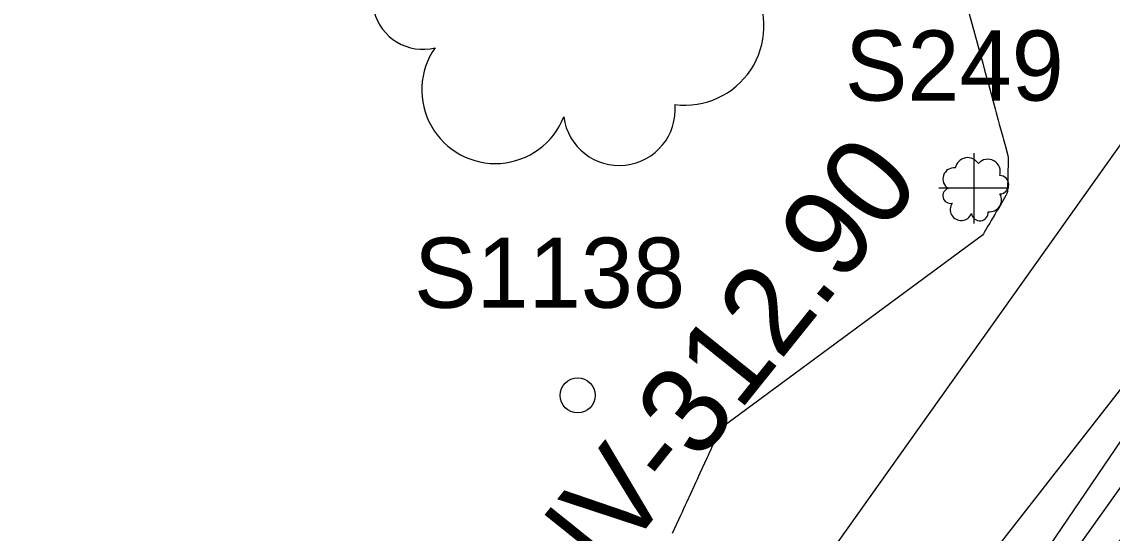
# Model space of a CAD drawing. Extents: x 816928 to 825690, y 436959 to 448212.
# Drawn here: x 819029 to 819091.2, y 445370.5 to 445399.6 of the extents above; entities that cross this region are included whole.
import ezdxf

# ---------------------------------------------------------------- set-up
doc = ezdxf.new("R2010")
doc.units = 0
for name, color, linetype in [('SURVEY - CONTOURS - Intermediate with optional Text', 7, 'Continuous'), ('SURVEY - DRAINAGE - Pipes and Culverts Text', 7, 'Continuous'), ('SURVEY - DTM - Breaklines', 7, 'Continuous'), ('SURVEY - DTM - Spot Points - Locators', 7, 'Continuous'), ('SURVEY - DTM - Spot Points - Point Numbers', 7, 'Continuous'), ('SURVEY - PROPERTY - Parcels', 7, 'Continuous'), ('SURVEY - PROPERTY - ROW Lines', 7, 'Continuous'), ('SURVEY - VEGETATION - Features - Points - Locators', 7, 'Continuous'), ('SURVEY - VEGETATION - Features - Points - Numbers', 7, 'Continuous'), ('SURVEY - VEGETATION - Features with Text', 7, 'Continuous')]:
    doc.layers.add(name, color=color, linetype=linetype)

msp = doc.modelspace()

# ---------------------------------------------------------------- linework, layer by layer
at = {"layer": 'SURVEY - CONTOURS - Intermediate with optional Text'}
msp.add_lwpolyline([(819082.708, 445401.401), (819083.729, 445397.655), (819083.837, 445397.258), (819083.945, 445396.861), (819084.053, 445396.465), (819084.161, 445396.068), (819084.548, 445394.648), (819084.607, 445394.433), (819084.665, 445394.218), (819084.724, 445394.002), (819084.783, 445393.787), (819084.983, 445393.053), (819085.02, 445392.917), (819085.056, 445392.782), (819085.093, 445392.647), (819085.13, 445392.512), (819085.25, 445392.07), (819085.273, 445391.975), (819085.288, 445391.879), (819085.296, 445391.782), (819085.297, 445391.684), (819085.259, 445390.045), (819085.251, 445389.956), (819085.233, 445389.871), (819085.203, 445389.788), (819085.163, 445389.709), (819085.013, 445389.454), (819084.981, 445389.399), (819084.948, 445389.345), (819084.916, 445389.29), (819084.884, 445389.236), (819084.694, 445388.913), (819084.653, 445388.844), (819084.612, 445388.774), (819084.571, 445388.705), (819084.531, 445388.636), (819084.328, 445388.292), (819084.285, 445388.218), (819084.241, 445388.145), (819084.198, 445388.071), (819084.154, 445387.997), (819083.927, 445387.612), (819083.875, 445387.532), (819083.816, 445387.459), (819083.749, 445387.393), (819083.675, 445387.332), (819069.235, 445376.684), (819069.062, 445376.54), (819068.912, 445376.377), (819068.784, 445376.197), (819068.678, 445376), (819068.367, 445375.324), (819068.3, 445375.179), (819068.234, 445375.034), (819068.167, 445374.889), (819068.1, 445374.744), (819067.707, 445373.888), (819067.622, 445373.705), (819067.538, 445373.521), (819067.453, 445373.338), (819067.369, 445373.154), (819066.951, 445372.244), (819066.861, 445372.049), (819066.771, 445371.855), (819066.682, 445371.66), (819066.592, 445371.465), (819066.124, 445370.446)], dxfattribs=at)
at = {"layer": 'SURVEY - DTM - Breaklines'}
for points in [[(819055.511, 445319.799), (819082.413, 445356.886), (819105.552, 445389.761), (819105.553, 445391.638), (819103.833, 445392.905), (819102.086, 445391.948), (819073.298, 445355.122), (819048.115, 445322.006)], [(818956.561, 445206.805), (818988.908, 445237.973), (818996.006, 445243.104), (819004.505, 445254.331), (819023.094, 445280.216), (819052.334, 445321.974), (819079.91, 445358.328), (819102.597, 445391.707)], [(818957.887, 445205.786), (818990.182, 445236.343), (818997.6, 445242.102), (819006.167, 445253.219), (819054.017, 445320.891), (819080.835, 445357.817), (819104.169, 445390.571)]]:
    msp.add_lwpolyline(points, dxfattribs=at)
at = {"layer": 'SURVEY - DTM - Spot Points - Locators'}
msp.add_circle((819060.725, 445378.312), 1, dxfattribs=at)
at = {"layer": 'SURVEY - PROPERTY - Parcels'}
msp.add_line((818939.168, 445178.006), (819170.276, 445503.188), dxfattribs=at)
at = {"layer": 'SURVEY - PROPERTY - ROW Lines'}
msp.add_line((818939.168, 445178.006), (819182.874, 445520.914), dxfattribs=at)
at = {"layer": 'SURVEY - VEGETATION - Features - Points - Locators'}
for p, q in [((819083.325, 445392.125), (819083.325, 445388.125)), ((819085.325, 445390.125), (819081.325, 445390.125))]:
    msp.add_line(p, q, dxfattribs=at)
at = {"layer": 'SURVEY - VEGETATION - Features with Text'}
msp.add_circle((819083.342, 445390.13), 0.022, dxfattribs=at)
for centre, radius, start, end in [((819051.903, 445400.94), 2.887, 105.03166, 283.77731), ((819066.835, 445399.388), 4.525, 262.95807, 29.80374), ((819056.03, 445395.733), 4.196, 145.05235, 338.47204), ((819063.099, 445394.619), 3.194, 187.67102, 4.99016), ((819082.982, 445391.155), 0.719, 31.96825, 169.49248), ((819084.128, 445391.065), 0.714, 342.86408, 138.70256), ((819082.199, 445390.66), 0.631, 82.91551, 239.70443), ((819084.793, 445390.328), 0.527, 273.11698, 88.11726), ((819081.993, 445389.698), 0.433, 105.03166, 283.77731), ((819082.612, 445388.916), 0.629, 145.05235, 338.47204), ((819084.233, 445389.465), 0.679, 262.95807, 29.80374), ((819083.673, 445388.749), 0.479, 187.67102, 4.99016)]:
    msp.add_arc(centre, radius, start, end, dxfattribs=at)

# ---------------------------------------------------------------- texts
at = {"layer": 'SURVEY - DRAINAGE - Pipes and Culverts Text'}
msp.add_text('INV-312.90', height=5, rotation=51.23549, dxfattribs=at).set_placement((819059.246, 445364.026))
at = {"layer": 'SURVEY - DTM - Spot Points - Point Numbers'}
msp.add_text('S1138', height=4, dxfattribs=at).set_placement((819051.39, 445383.312))
at = {"layer": 'SURVEY - VEGETATION - Features - Points - Numbers'}
msp.add_text('S249', height=4, dxfattribs=at).set_placement((819075.973, 445395.125))

doc.saveas('drawing.dxf')
